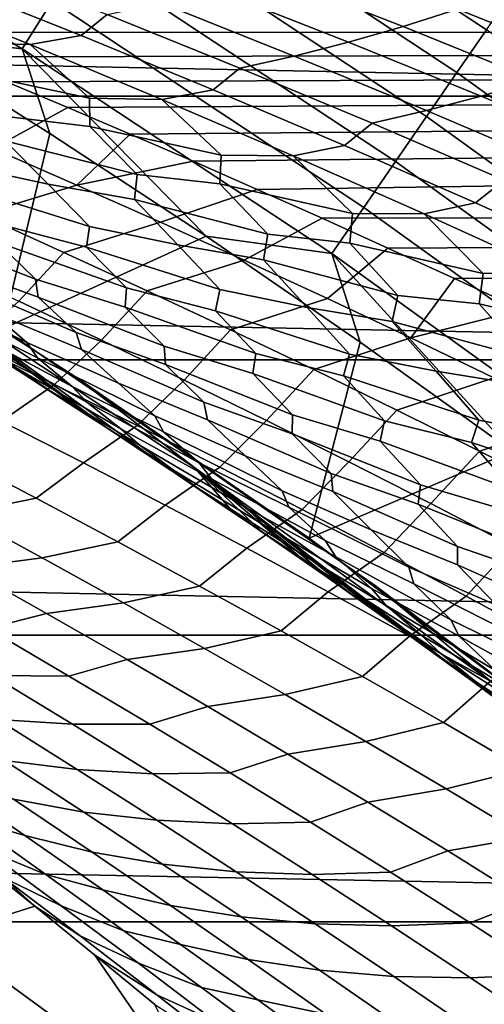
# Model space of a CAD drawing. Header units: metres. Extents: x -32 to 117, y -314 to 32.
# Tile 257 of 380: x 15.86 to 17.36, y 22.02 to 25.19. Entities that reach past the tile are written whole.
import ezdxf

# ---------------------------------------------------------------- set-up
doc = ezdxf.new("R2010")
doc.units = ezdxf.units.M
doc.layers.add('solid_24_501_064_XXX', color=7, linetype='CONTINUOUS')

msp = doc.modelspace()

# ---------------------------------------------------------------- linework, layer by layer
at = {"layer": 'solid_24_501_064_XXX'}
for points in [[(17.456184, 25.28965, -299.817505), (16.423717, 25.972031, -299.817505), (16.337152, 25.83514, -299.734619), (17.36418, 25.156359, -299.734619)], [(15.965775, 25.247852, -299.526428), (14.936197, 25.870253, -299.526428), (14.845765, 25.713619, -299.506622), (15.869108, 25.094988, -299.506622)], [(17.36418, 25.156359, -299.734619), (16.337152, 25.83514, -299.734619), (16.247597, 25.693518, -299.663696), (17.268993, 25.018456, -299.663696)], [(-20.835405, 24.942644, -303.5), (-19.827477, 25.751131, -303.5), (20.835405, 24.942644, -303.5)], [(-19.827477, 25.751131, -303.5), (19.827477, 25.751131, -303.5), (20.835405, 24.942644, -303.5)], [(15.869108, 25.094988, -299.506622), (14.845765, 25.713619, -299.506622), (15.448647, 25.143042, -299.5)], [(17.268993, 25.018456, -299.663696), (16.247597, 25.693518, -299.663696), (16.155521, 25.547913, -299.605194), (17.171129, 24.876677, -299.605194)], [(15.430481, 25.147818, 64.31208), (54.700001, 25.154947, 64.297501), (54.700001, 25.641653, 63.247471), (15.239722, 25.224438, 64.154327)], [(17.016354, 25.441778, 40.307442), (16.682144, 25.565781, 40.581116), (54.700001, 25.641653, 40.752529), (54.700001, 25.154947, 39.702496)], [(17.171129, 24.876677, -299.605194), (16.155521, 25.547913, -299.605194), (16.061415, 25.399094, -299.559326), (17.071106, 24.731768, -299.559326)], [(17.360468, 25.310768, 40.026485), (17.016354, 25.441778, 40.307442), (54.700001, 25.154947, 39.702496)], [(17.071106, 24.731768, -299.559326), (16.061415, 25.399094, -299.559326), (15.965775, 25.247852, -299.526428), (16.969454, 24.584499, -299.526428)], [(16.843288, 25.387596, 40.182743), (17.271269, 25.222399, 39.834126), (17.095566, 25.16646, 39.69582), (16.667885, 25.333424, 40.043358)], [(15.715921, 25.372654, 39.957909), (16.14362, 25.205214, 39.611332), (16.059958, 25.137663, 39.390335), (15.634863, 25.307226, 39.734085)], [(16.667885, 25.333424, 40.043358), (17.095566, 25.16646, 39.69582), (16.920101, 25.116184, 39.555058), (16.492722, 25.284946, 39.901596)], [(15.634863, 25.307226, 39.734085), (16.059958, 25.137663, 39.390335), (15.895659, 25.108295, 39.233196), (15.471061, 25.27981, 39.576111)], [(17.698368, 25.052034, 39.48708), (17.271269, 25.222399, 39.834126), (17.360468, 25.310768, 40.026485), (17.714874, 25.172129, 39.737705)], [(15.471061, 25.27981, 39.576111), (15.895659, 25.108295, 39.233196), (15.661026, 25.114161, 39.131561)], [(16.492722, 25.284946, 39.901596), (16.920101, 25.116184, 39.555058), (16.745007, 25.071606, 39.41193), (16.317924, 25.242199, 39.757549)], [(16.969454, 24.584499, -299.526428), (15.965775, 25.247852, -299.526428), (15.869108, 25.094988, -299.506622), (16.866713, 24.43565, -299.506622)], [(16.317924, 25.242199, 39.757549), (16.745007, 25.071606, 39.41193), (16.570404, 25.032759, 39.266552), (16.14362, 25.205214, 39.611332)], [(16.14362, 25.205214, 39.611332), (16.570404, 25.032759, 39.266552), (16.484095, 24.963154, 39.048428), (16.059958, 25.137663, 39.390335)], [(17.271269, 25.222399, 39.834126), (17.698368, 25.052034, 39.48708), (17.522331, 24.994364, 39.349911), (17.095566, 25.16646, 39.69582)], [(17.095566, 25.16646, 39.69582), (17.522331, 24.994364, 39.349911), (17.346537, 24.942322, 39.210205), (16.920101, 25.116184, 39.555058)], [(15.448647, 25.143042, -299.5), (14.793545, 24.826618, -299.5), (15.806831, 24.194082, -299.5), (15.958515, 24.822542, -299.5)], [(15.430481, 25.147818, 64.31208), (15.6235, 25.069256, 64.47126), (54.700001, 25.154947, 64.297501)], [(15.869108, 25.094988, -299.506622), (15.448647, 25.143042, -299.5), (15.958515, 24.822542, -299.5)], [(15.6235, 25.069256, 64.47126), (15.818888, 24.988625, 64.63205), (54.700001, 25.154947, 64.297501)], [(15.818888, 24.988625, 64.63205), (16.016756, 24.905785, 64.794601), (54.700001, 25.154947, 64.297501)], [(16.059958, 25.137663, 39.390335), (16.484095, 24.963154, 39.048428), (16.319269, 24.93187, 38.892181), (15.895659, 25.108295, 39.233196)], [(16.016756, 24.905785, 64.794601), (16.217213, 24.820601, 64.959084), (54.700001, 25.154947, 64.297501)], [(16.217213, 24.820601, 64.959084), (16.42037, 24.732925, 65.125641), (54.700001, 25.154947, 64.297501)], [(16.42037, 24.732925, 65.125641), (16.626337, 24.642607, 65.294434), (54.700001, 25.154947, 64.297501)], [(16.83522, 24.54949, 65.465607), (54.700001, 24.625265, 65.326523), (54.700001, 25.154947, 64.297501), (16.626337, 24.642607, 65.294434)], [(18.363043, 24.436771, -299.734619), (17.36418, 25.156359, -299.734619), (17.268993, 25.018456, -299.663696), (18.262381, 24.302814, -299.663696)], [(15.895659, 25.108295, 39.233196), (16.085978, 24.935894, 38.789673), (15.667446, 25.025579, 38.834888), (15.661026, 25.114161, 39.131561)], [(15.895659, 25.108295, 39.233196), (16.319269, 24.93187, 38.892181), (16.085978, 24.935894, 38.789673)], [(16.920101, 25.116184, 39.555058), (17.346537, 24.942322, 39.210205), (17.171112, 24.895941, 39.068062), (16.745007, 25.071606, 39.41193)], [(15.869108, 25.094988, -299.506622), (15.958515, 24.822542, -299.5), (16.461798, 24.491678, -299.5)], [(16.866713, 24.43565, -299.506622), (15.869108, 25.094988, -299.506622), (16.461798, 24.491678, -299.5)], [(16.745007, 25.071606, 39.41193), (17.171112, 24.895941, 39.068062), (16.99618, 24.855261, 38.92358), (16.570404, 25.032759, 39.266552)], [(16.085978, 24.935894, 38.789673), (16.087427, 24.845131, 38.497749), (15.818963, 24.877388, 38.421471), (15.667446, 25.025579, 38.834888)], [(16.570404, 25.032759, 39.266552), (16.99618, 24.855261, 38.92358), (16.907187, 24.783674, 38.708374), (16.484095, 24.963154, 39.048428)], [(18.262381, 24.302814, -299.663696), (17.268993, 25.018456, -299.663696), (17.171129, 24.876677, -299.605194), (18.158886, 24.165089, -299.605194)], [(15.505391, 24.88928, 64.848503), (15.775553, 24.773874, 65.069633), (16.016756, 24.905785, 64.794601), (15.818888, 24.988625, 64.63205)], [(17.522331, 24.994364, 39.349911), (17.948088, 24.817102, 39.005638), (17.771933, 24.763323, 38.86705), (17.346537, 24.942322, 39.210205)], [(-21.810736, 24.094435, -303.5), (-20.835405, 24.942644, -303.5), (21.810736, 24.094435, -303.5)], [(-20.835405, 24.942644, -303.5), (20.835405, 24.942644, -303.5), (21.810736, 24.094435, -303.5)], [(16.484095, 24.963154, 39.048428), (16.907187, 24.783674, 38.708374), (16.7418, 24.750502, 38.553078), (16.319269, 24.93187, 38.892181)], [(17.346537, 24.942322, 39.210205), (17.771933, 24.763323, 38.86705), (17.596148, 24.715174, 38.725945), (17.171112, 24.895941, 39.068062)], [(16.319269, 24.93187, 38.892181), (16.509825, 24.75268, 38.449764), (16.087427, 24.845131, 38.497749), (16.085978, 24.935894, 38.789673)], [(16.319269, 24.93187, 38.892181), (16.7418, 24.750502, 38.553078), (16.509825, 24.75268, 38.449764)], [(16.045349, 24.656345, 65.290024), (16.217213, 24.820601, 64.959084), (16.016756, 24.905785, 64.794601), (15.775553, 24.773874, 65.069633)], [(16.087427, 24.845131, 38.497749), (16.240135, 24.690216, 38.084454), (15.815125, 24.799208, 38.13258), (15.818963, 24.877388, 38.421471)], [(17.171112, 24.895941, 39.068062), (17.596148, 24.715174, 38.725945), (17.420856, 24.672689, 38.58242), (16.99618, 24.855261, 38.92358)], [(15.815125, 24.799208, 38.13258), (15.953228, 24.659613, 37.730175), (15.665092, 24.721073, 37.667965), (15.534121, 24.85078, 38.065151)], [(16.99618, 24.855261, 38.92358), (17.420856, 24.672689, 38.58242), (17.32914, 24.599195, 38.370167), (16.907187, 24.783674, 38.708374)], [(18.158886, 24.165089, -299.605194), (17.171129, 24.876677, -299.605194), (17.071106, 24.731768, -299.559326), (18.05311, 24.024326, -299.559326)], [(16.461798, 24.491678, -299.5), (15.958515, 24.822542, -299.5), (15.806831, 24.194082, -299.5)], [(16.045349, 24.656345, 65.290024), (16.42037, 24.732925, 65.125641), (16.217213, 24.820601, 64.959084)], [(16.509825, 24.75268, 38.449764), (16.506262, 24.659845, 38.162605), (16.240135, 24.690216, 38.084454), (16.087427, 24.845131, 38.497749)], [(16.240135, 24.690216, 38.084454), (16.231464, 24.610001, 37.800022), (15.953228, 24.659613, 37.730175), (15.815125, 24.799208, 38.13258)], [(16.907187, 24.783674, 38.708374), (17.32914, 24.599195, 38.370167), (17.163166, 24.564165, 38.215878), (16.7418, 24.750502, 38.553078)], [(16.045349, 24.656345, 65.290024), (15.775553, 24.773874, 65.069633), (15.465326, 24.68084, 65.310463), (15.734769, 24.561363, 65.529633)], [(16.7418, 24.750502, 38.553078), (16.932482, 24.564493, 38.111835), (16.506262, 24.659845, 38.162605), (16.509825, 24.75268, 38.449764)], [(16.7418, 24.750502, 38.553078), (17.163166, 24.564165, 38.215878), (16.932482, 24.564493, 38.111835)], [(15.953228, 24.659613, 37.730175), (16.085966, 24.523041, 37.33242), (15.660872, 24.656515, 37.379032), (15.665092, 24.721073, 37.667965)], [(16.045349, 24.656345, 65.290024), (16.314753, 24.536684, 65.509666), (16.626337, 24.642607, 65.294434), (16.42037, 24.732925, 65.125641)], [(18.05311, 24.024326, -299.559326), (17.071106, 24.731768, -299.559326), (16.969454, 24.584499, -299.526428), (17.94561, 23.881269, -299.526428)], [(16.506262, 24.659845, 38.162605), (16.660055, 24.498158, 37.749512), (16.231464, 24.610001, 37.800022), (16.240135, 24.690216, 38.084454)], [(15.048502, 24.672913, 20), (15.437318, 24.400328, 27.139278), (16.425798, 23.746157, 27.139278), (16.040911, 24.039534, 20)], [(16.793037, 23.520281, -299.5), (15.806831, 24.194082, -299.5), (15.048502, 24.672913, 20), (16.040911, 24.039534, 20)], [(16.085966, 24.523041, 37.33242), (16.076866, 24.456537, 37.047771), (15.787312, 24.532522, 36.986237), (15.660872, 24.656515, 37.379032)], [(16.314753, 24.536684, 65.509666), (16.045349, 24.656345, 65.290024), (15.734769, 24.561363, 65.529633), (16.003792, 24.439781, 65.748009)], [(16.231464, 24.610001, 37.800022), (16.371023, 24.463627, 37.397369), (16.085966, 24.523041, 37.33242), (15.953228, 24.659613, 37.730175)], [(16.932482, 24.564493, 38.111835), (16.923866, 24.4697, 37.829453), (16.660055, 24.498158, 37.749512), (16.506262, 24.659845, 38.162605)], [(17.420856, 24.672689, 38.58242), (17.844337, 24.485018, 38.24308), (17.749866, 24.409689, 38.033817), (17.32914, 24.599195, 38.370167)], [(16.314753, 24.536684, 65.509666), (16.583731, 24.414881, 65.728561), (16.83522, 24.54949, 65.465607), (16.626337, 24.642607, 65.294434)], [(16.83522, 24.54949, 65.465607), (17.04682, 24.453766, 65.638672), (54.700001, 24.625265, 65.326523)], [(17.04682, 24.453766, 65.638672), (17.261005, 24.355511, 65.81337), (54.700001, 24.625265, 65.326523)], [(17.261005, 24.355511, 65.81337), (17.477869, 24.254555, 65.989876), (54.700001, 24.625265, 65.326523)], [(16.660055, 24.498158, 37.749512), (16.646515, 24.41601, 37.469555), (16.371023, 24.463627, 37.397369), (16.231464, 24.610001, 37.800022)], [(17.32914, 24.599195, 38.370167), (17.749866, 24.409689, 38.033817), (17.583275, 24.372833, 37.880585), (17.163166, 24.564165, 38.215878)], [(15.788627, 24.472183, 36.693512), (15.912526, 24.353258, 36.303837), (15.510695, 24.508713, 36.332691), (15.496279, 24.564283, 36.634949)], [(15.858848, 24.283119, 66.127281), (16.003792, 24.439781, 65.748009), (15.734769, 24.561363, 65.529633), (15.592121, 24.407225, 65.911842)], [(17.94561, 23.881269, -299.526428), (16.969454, 24.584499, -299.526428), (16.866713, 24.43565, -299.506622), (17.836958, 23.736679, -299.506622)], [(17.163166, 24.564165, 38.215878), (17.353857, 24.371305, 37.775879), (16.923866, 24.4697, 37.829453), (16.932482, 24.564493, 38.111835)], [(17.163166, 24.564165, 38.215878), (17.583275, 24.372833, 37.880585), (17.353857, 24.371305, 37.775879)], [(16.076866, 24.456537, 37.047771), (16.205162, 24.325579, 36.654194), (15.788627, 24.472183, 36.693512), (15.787312, 24.532522, 36.986237)], [(16.583731, 24.414881, 65.728561), (16.314753, 24.536684, 65.509666), (16.003792, 24.439781, 65.748009), (16.272367, 24.316082, 65.965599)], [(16.852257, 24.290922, 65.946701), (17.04682, 24.453766, 65.638672), (16.83522, 24.54949, 65.465607), (16.583731, 24.414881, 65.728561)], [(15.912526, 24.353258, 36.303837), (15.921535, 24.295925, 36.006046), (15.630338, 24.402012, 35.947422), (15.510695, 24.508713, 36.332691)], [(16.371023, 24.463627, 37.397369), (16.505423, 24.320122, 36.99913), (16.076866, 24.456537, 37.047771), (16.085966, 24.523041, 37.33242)], [(16.923866, 24.4697, 37.829453), (17.078634, 24.301184, 37.416641), (16.646515, 24.41601, 37.469555), (16.660055, 24.498158, 37.749512)], [(16.205162, 24.325579, 36.654194), (16.201351, 24.263432, 36.365814), (15.912526, 24.353258, 36.303837), (15.788627, 24.472183, 36.693512)], [(16.461798, 24.491678, -299.5), (15.806831, 24.194082, -299.5), (16.793037, 23.520281, -299.5), (16.957956, 24.150797, -299.5)], [(16.866713, 24.43565, -299.506622), (16.461798, 24.491678, -299.5), (16.957956, 24.150797, -299.5)], [(17.353857, 24.371305, 37.775879), (17.340155, 24.274666, 37.498299), (17.078634, 24.301184, 37.416641), (16.923866, 24.4697, 37.829453)], [(16.12509, 24.156942, 66.341888), (16.272367, 24.316082, 65.965599), (16.003792, 24.439781, 65.748009), (15.858848, 24.283119, 66.127281)], [(16.505423, 24.320122, 36.99913), (16.491411, 24.251776, 36.718777), (16.205162, 24.325579, 36.654194), (16.076866, 24.456537, 37.047771)], [(16.646515, 24.41601, 37.469555), (16.787424, 24.262796, 37.06673), (16.505423, 24.320122, 36.99913), (16.371023, 24.463627, 37.397369)], [(17.1203, 24.164801, 66.164093), (17.261005, 24.355511, 65.81337), (17.04682, 24.453766, 65.638672), (16.852257, 24.290922, 65.946701)], [(16.866713, 24.43565, -299.506622), (16.957956, 24.150797, -299.5), (17.447268, 23.799698, -299.5)], [(17.836958, 23.736679, -299.506622), (16.866713, 24.43565, -299.506622), (17.447268, 23.799698, -299.5)], [(15.921535, 24.295925, 36.006046), (16.043276, 24.182093, 35.619518), (15.653236, 24.348806, 35.640026), (15.630338, 24.402012, 35.947422)], [(16.852257, 24.290922, 65.946701), (16.583731, 24.414881, 65.728561), (16.272367, 24.316082, 65.965599), (16.540466, 24.190256, 66.182388)], [(17.078634, 24.301184, 37.416641), (17.060194, 24.217213, 37.141171), (16.787424, 24.262796, 37.06673), (16.646515, 24.41601, 37.469555)], [(16.547178, 23.604731, 31.884344), (16.425798, 23.746157, 27.139278), (15.437318, 24.400328, 27.139278), (16.311449, 23.763428, 32.202492)], [(16.142403, 23.875067, 32.43095), (16.311449, 23.763428, 32.202492), (15.437318, 24.400328, 27.139278)], [(16.079163, 23.916374, 32.516457), (16.142403, 23.875067, 32.43095), (15.437318, 24.400328, 27.139278)], [(15.850494, 24.063679, 32.825672), (16.079163, 23.916374, 32.516457), (15.437318, 24.400328, 27.139278)], [(15.770456, 24.247654, 35.258595), (15.884321, 24.149939, 34.880939), (15.511341, 24.332788, 34.891884), (15.470547, 24.381395, 35.21022)], [(17.583275, 24.372833, 37.880585), (17.773861, 24.17309, 37.441902), (17.340155, 24.274666, 37.498299), (17.353857, 24.371305, 37.775879)], [(16.043276, 24.182093, 35.619518), (16.06045, 24.127291, 35.316715), (15.770456, 24.247654, 35.258595), (15.653236, 24.348806, 35.640026)], [(16.201351, 24.263432, 36.365814), (16.327169, 24.137421, 35.975166), (15.921535, 24.295925, 36.006046), (15.912526, 24.353258, 36.303837)], [(17.1203, 24.164801, 66.164093), (17.477869, 24.254555, 65.989876), (17.261005, 24.355511, 65.81337)], [(15.884321, 24.149939, 34.880939), (15.918873, 24.099905, 34.567463), (15.620327, 24.248543, 34.520489), (15.511341, 24.332788, 34.891884)], [(16.390823, 24.028683, 66.555672), (16.540466, 24.190256, 66.182388), (16.272367, 24.316082, 65.965599), (16.12509, 24.156942, 66.341888)], [(16.491411, 24.251776, 36.718777), (16.62146, 24.113775, 36.324497), (16.201351, 24.263432, 36.365814), (16.205162, 24.325579, 36.654194)], [(16.787424, 24.262796, 37.06673), (16.923376, 24.112289, 36.668087), (16.491411, 24.251776, 36.718777), (16.505423, 24.320122, 36.99913)], [(15.974147, 24.014271, 66.720184), (16.12509, 24.156942, 66.341888), (15.858848, 24.283119, 66.127281), (15.707535, 24.144205, 66.506233)], [(16.327169, 24.137421, 35.975166), (16.330751, 24.07843, 35.681831), (16.043276, 24.182093, 35.619518), (15.921535, 24.295925, 36.006046)], [(17.1203, 24.164801, 66.164093), (16.852257, 24.290922, 65.946701), (16.540466, 24.190256, 66.182388), (16.808058, 24.062294, 66.398384)], [(17.340155, 24.274666, 37.498299), (17.495787, 24.09927, 37.085838), (17.060194, 24.217213, 37.141171), (17.078634, 24.301184, 37.416641)], [(15.849814, 24.068626, 33.493027), (15.954168, 23.997152, 33.131615), (15.625609, 24.205454, 33.129585), (15.549661, 24.25074, 33.455601)], [(15.918873, 24.099905, 34.567463), (16.030594, 24.008062, 34.193951), (15.674151, 24.198986, 34.194523), (15.620327, 24.248543, 34.520489)], [(16.06045, 24.127291, 35.316715), (16.179873, 24.018866, 34.933804), (15.884321, 24.149939, 34.880939), (15.770456, 24.247654, 35.258595)], [(16.62146, 24.113775, 36.324497), (16.612497, 24.049921, 36.040462), (16.327169, 24.137421, 35.975166), (16.201351, 24.263432, 36.365814)], [(16.923376, 24.112289, 36.668087), (16.904427, 24.042206, 36.392033), (16.62146, 24.113775, 36.324497), (16.491411, 24.251776, 36.718777)], [(17.060194, 24.217213, 37.141171), (17.202345, 24.057096, 36.738255), (16.923376, 24.112289, 36.668087), (16.787424, 24.262796, 37.06673)], [(17.1203, 24.164801, 66.164093), (17.387833, 24.036503, 66.380722), (17.697502, 24.150715, 66.168381), (17.477869, 24.254555, 65.989876)], [(17.773861, 24.17309, 37.441902), (17.755039, 24.074717, 37.169128), (17.495787, 24.09927, 37.085838), (17.340155, 24.274666, 37.498299)], [(17.495787, 24.09927, 37.085838), (17.472418, 24.013584, 36.814865), (17.202345, 24.057096, 36.738255), (17.060194, 24.217213, 37.141171)], [(15.954168, 23.997152, 33.131615), (15.644101, 24.193911, 33.10461), (15.625609, 24.205454, 33.129585)], [(15.954168, 23.997152, 33.131615), (16.040781, 23.9396, 32.786201), (15.850494, 24.063679, 32.825672), (15.644101, 24.193911, 33.10461)], [(16.030594, 24.008062, 34.193951), (16.077717, 23.957315, 33.873135), (15.780853, 24.121002, 33.827896), (15.674151, 24.198986, 34.194523)], [(16.330751, 24.07843, 35.681831), (16.454485, 23.957382, 35.29414), (16.06045, 24.127291, 35.316715), (16.043276, 24.182093, 35.619518)], [(16.656015, 23.898333, 66.768623), (16.808058, 24.062294, 66.398384), (16.540466, 24.190256, 66.182388), (16.390823, 24.028683, 66.555672)], [(16.179873, 24.018866, 34.933804), (16.296213, 23.913631, 34.554394), (15.918873, 24.099905, 34.567463), (15.884321, 24.149939, 34.880939)], [(16.240206, 23.882257, 66.933266), (16.390823, 24.028683, 66.555672), (16.12509, 24.156942, 66.341888), (15.974147, 24.014271, 66.720184)], [(17.447268, 23.799698, -299.5), (16.957956, 24.150797, -299.5), (16.793037, 23.520281, -299.5)], [(17.387833, 24.036503, 66.380722), (17.1203, 24.164801, 66.164093), (16.808058, 24.062294, 66.398384), (17.075117, 23.932184, 66.613586)], [(15.802926, 23.897041, 67.086433), (15.974147, 24.014271, 66.720184), (15.707535, 24.144205, 66.506233), (15.538386, 24.029411, 66.874924)], [(16.077717, 23.957315, 33.873135), (16.18733, 23.87154, 33.504128), (15.849814, 24.068626, 33.493027), (15.780853, 24.121002, 33.827896)], [(16.454485, 23.957382, 35.29414), (16.465918, 23.901094, 34.995934), (16.179873, 24.018866, 34.933804), (16.06045, 24.127291, 35.316715)], [(16.612497, 24.049921, 36.040462), (16.740129, 23.916746, 35.648933), (16.330751, 24.07843, 35.681831), (16.327169, 24.137421, 35.975166)], [(-22.751431, 23.208225, -303.5), (-21.810736, 24.094435, -303.5), (22.751431, 23.208225, -303.5)], [(-21.810736, 24.094435, -303.5), (21.810736, 24.094435, -303.5), (22.751431, 23.208225, -303.5)], [(16.296213, 23.913631, 34.554394), (16.324512, 23.862289, 34.245777), (16.030594, 24.008062, 34.193951), (15.918873, 24.099905, 34.567463)], [(16.904427, 24.042206, 36.392033), (17.036119, 23.897087, 35.997139), (16.612497, 24.049921, 36.040462), (16.62146, 24.113775, 36.324497)], [(17.202345, 24.057096, 36.738255), (17.339743, 23.899519, 36.339291), (16.904427, 24.042206, 36.392033), (16.923376, 24.112289, 36.668087)], [(16.18733, 23.87154, 33.504128), (16.249048, 23.818258, 33.17477), (15.954168, 23.997152, 33.131615), (15.849814, 24.068626, 33.493027)], [(16.040781, 23.9396, 32.786201), (16.079163, 23.916374, 32.516457), (15.850494, 24.063679, 32.825672)], [(16.740129, 23.916746, 35.648933), (16.738264, 23.856207, 35.360062), (16.454485, 23.957382, 35.29414), (16.330751, 24.07843, 35.681831)], [(16.920643, 23.765882, 66.980743), (17.075117, 23.932184, 66.613586), (16.808058, 24.062294, 66.398384), (16.656015, 23.898333, 66.768623)], [(17.472418, 24.013584, 36.814865), (17.615704, 23.846502, 36.411942), (17.339743, 23.899519, 36.339291), (17.202345, 24.057096, 36.738255)], [(16.040911, 24.039534, 20), (16.425798, 23.746157, 27.139278), (17.386595, 23.051964, 27.139278), (17.006699, 23.366262, 20)], [(17.750784, 22.806131, -299.5), (16.793037, 23.520281, -299.5), (16.040911, 24.039534, 20), (17.006699, 23.366262, 20)], [(16.505682, 23.748154, 67.145462), (16.656015, 23.898333, 66.768623), (16.390823, 24.028683, 66.555672), (16.240206, 23.882257, 66.933266)], [(17.036119, 23.897087, 35.997139), (17.021986, 23.831635, 35.717464), (16.740129, 23.916746, 35.648933), (16.612497, 24.049921, 36.040462)], [(17.339743, 23.899519, 36.339291), (17.31583, 23.827801, 36.067547), (17.036119, 23.897087, 35.997139), (16.904427, 24.042206, 36.392033)], [(17.654823, 23.906021, 66.596596), (17.387833, 24.036503, 66.380722), (17.075117, 23.932184, 66.613586), (17.341614, 23.799919, 66.827972)], [(16.066881, 23.76263, 67.297035), (16.240206, 23.882257, 66.933266), (15.974147, 24.014271, 66.720184), (15.802926, 23.897041, 67.086433)], [(16.249048, 23.818258, 33.17477), (16.356518, 23.738777, 32.810688), (16.040781, 23.9396, 32.786201), (15.954168, 23.997152, 33.131615)], [(16.324512, 23.862289, 34.245777), (16.438858, 23.762749, 33.870274), (16.077717, 23.957315, 33.873135), (16.030594, 24.008062, 34.193951)], [(16.465918, 23.901094, 34.995934), (16.587437, 23.785307, 34.61166), (16.296213, 23.913631, 34.554394), (16.179873, 24.018866, 34.933804)], [(16.356518, 23.738777, 32.810688), (16.435247, 23.680662, 32.471249), (16.079163, 23.916374, 32.516457), (16.040781, 23.9396, 32.786201)], [(16.438858, 23.762749, 33.870274), (16.479271, 23.710936, 33.5546), (16.18733, 23.87154, 33.504128), (16.077717, 23.957315, 33.873135)], [(16.738264, 23.856207, 35.360062), (16.863882, 23.727859, 34.971317), (16.465918, 23.901094, 34.995934), (16.454485, 23.957382, 35.29414)], [(17.184675, 23.631323, 67.192024), (17.341614, 23.799919, 66.827972), (17.075117, 23.932184, 66.613586), (16.920643, 23.765882, 66.980743)], [(15.9141, 23.648367, 67.680687), (16.066881, 23.76263, 67.297035), (15.802926, 23.897041, 67.086433), (15.649786, 23.786629, 67.47049)], [(16.435247, 23.680662, 32.471249), (16.142403, 23.875067, 32.43095), (16.079163, 23.916374, 32.516457)], [(16.587437, 23.785307, 34.61166), (16.706139, 23.672461, 34.230621), (16.324512, 23.862289, 34.245777), (16.296213, 23.913631, 34.554394)], [(16.863882, 23.727859, 34.971317), (16.869562, 23.6702, 34.677715), (16.587437, 23.785307, 34.61166), (16.465918, 23.901094, 34.995934)], [(16.770548, 23.611954, 67.356773), (16.920643, 23.765882, 66.980743), (16.656015, 23.898333, 66.768623), (16.505682, 23.748154, 67.145462)], [(17.021986, 23.831635, 35.717464), (17.15132, 23.691216, 35.325165), (16.738264, 23.856207, 35.360062), (16.740129, 23.916746, 35.648933)], [(17.31583, 23.827801, 36.067547), (17.449057, 23.675493, 35.67215), (17.021986, 23.831635, 35.717464), (17.036119, 23.897087, 35.997139)], [(17.615704, 23.846502, 36.411942), (17.754433, 23.681786, 36.012764), (17.31583, 23.827801, 36.067547), (17.339743, 23.899519, 36.339291)], [(17.921244, 23.773344, 66.811691), (17.654823, 23.906021, 66.596596), (17.341614, 23.799919, 66.827972), (17.607517, 23.665487, 67.041565)], [(16.330227, 23.626171, 67.506721), (16.505682, 23.748154, 67.145462), (16.240206, 23.882257, 66.933266), (16.066881, 23.76263, 67.297035)], [(16.435247, 23.680662, 32.471249), (16.540634, 23.60763, 32.112431), (16.311449, 23.763428, 32.202492), (16.142403, 23.875067, 32.43095)], [(16.479271, 23.710936, 33.5546), (16.591682, 23.617262, 33.183342), (16.249048, 23.818258, 33.17477), (16.18733, 23.87154, 33.504128)], [(16.706139, 23.672461, 34.230621), (16.728178, 23.619928, 33.926861), (16.438858, 23.762749, 33.870274), (16.324512, 23.862289, 34.245777)], [(17.15132, 23.691216, 35.325165), (17.143993, 23.629236, 35.040768), (16.863882, 23.727859, 34.971317), (16.738264, 23.856207, 35.360062)], [(17.449057, 23.675493, 35.67215), (17.429733, 23.608547, 35.396851), (17.15132, 23.691216, 35.325165), (17.021986, 23.831635, 35.717464)], [(16.591682, 23.617262, 33.183342), (16.64616, 23.563208, 32.859478), (16.356518, 23.738777, 32.810688), (16.249048, 23.818258, 33.17477)], [(17.447268, 23.799698, -299.5), (16.793037, 23.520281, -299.5), (17.750784, 22.806131, -299.5), (17.929358, 23.438669, -299.5)], [(17.448088, 23.494644, 67.402466), (17.607517, 23.665487, 67.041565), (17.341614, 23.799919, 66.827972), (17.184675, 23.631323, 67.192024)], [(17.754433, 23.681786, 36.012764), (17.725538, 23.608538, 35.745354), (17.449057, 23.675493, 35.67215), (17.31583, 23.827801, 36.067547)], [(15.671105, 23.598928, 67.995445), (15.9141, 23.648367, 67.680687), (15.649786, 23.786629, 67.47049), (15.407971, 23.739462, 67.786575)], [(16.869562, 23.6702, 34.677715), (16.993067, 23.546967, 34.292202), (16.706139, 23.672461, 34.230621), (16.587437, 23.785307, 34.61166)], [(16.177761, 23.508055, 67.889923), (16.330227, 23.626171, 67.506721), (16.066881, 23.76263, 67.297035), (15.9141, 23.648367, 67.680687)], [(16.540634, 23.60763, 32.112431), (16.547178, 23.604731, 31.884344), (16.311449, 23.763428, 32.202492)], [(16.592934, 23.487654, 67.7155), (16.770548, 23.611954, 67.356773), (16.505682, 23.748154, 67.145462), (16.330227, 23.626171, 67.506721)], [(16.64616, 23.563208, 32.859478), (16.756628, 23.475605, 32.492859), (16.435247, 23.680662, 32.471249), (16.356518, 23.738777, 32.810688)], [(17.521921, 22.909666, 30.573683), (17.386595, 23.051964, 27.139278), (16.425798, 23.746157, 27.139278), (17.273621, 23.092821, 30.907776)], [(17.132877, 23.194756, 31.097015), (17.273621, 23.092821, 30.907776), (16.425798, 23.746157, 27.139278)], [(17.028296, 23.269629, 31.237513), (17.132877, 23.194756, 31.097015), (16.425798, 23.746157, 27.139278)], [(16.786175, 23.440174, 31.562576), (17.028296, 23.269629, 31.237513), (16.425798, 23.746157, 27.139278)], [(16.638477, 23.542307, 31.761316), (16.786175, 23.440174, 31.562576), (16.425798, 23.746157, 27.139278)], [(16.547178, 23.604731, 31.884344), (16.638477, 23.542307, 31.761316), (16.425798, 23.746157, 27.139278)], [(16.728178, 23.619928, 33.926861), (16.845032, 23.512587, 33.5495), (16.479271, 23.710936, 33.5546), (16.438858, 23.762749, 33.870274)], [(17.034779, 23.473644, 67.567207), (17.184675, 23.631323, 67.192024), (16.920643, 23.765882, 66.980743), (16.770548, 23.611954, 67.356773)], [(16.845032, 23.512587, 33.5495), (16.878736, 23.459839, 33.238945), (16.591682, 23.617262, 33.183342), (16.479271, 23.710936, 33.5546)], [(17.143993, 23.629236, 35.040768), (17.271385, 23.493509, 34.651093), (16.869562, 23.6702, 34.677715), (16.863882, 23.727859, 34.971317)], [(16.756628, 23.475605, 32.492859), (16.827482, 23.417072, 32.159355), (16.540634, 23.60763, 32.112431), (16.435247, 23.680662, 32.471249)], [(17.429733, 23.608547, 35.396851), (17.560659, 23.46081, 35.003895), (17.143993, 23.629236, 35.040768), (17.15132, 23.691216, 35.325165)], [(15.933564, 23.456369, 68.203323), (16.177761, 23.508055, 67.889923), (15.9141, 23.648367, 67.680687), (15.671105, 23.598928, 67.995445)], [(16.993067, 23.546967, 34.292202), (17.114014, 23.426409, 33.909664), (16.728178, 23.619928, 33.926861), (16.706139, 23.672461, 34.230621)], [(17.271385, 23.493509, 34.651093), (17.271299, 23.434593, 34.362095), (16.993067, 23.546967, 34.292202), (16.869562, 23.6702, 34.677715)], [(16.440744, 23.365683, 68.098198), (16.592934, 23.487654, 67.7155), (16.330227, 23.626171, 67.506721), (16.177761, 23.508055, 67.889923)], [(16.878736, 23.459839, 33.238945), (16.993828, 23.358156, 32.865574), (16.64616, 23.563208, 32.859478), (16.591682, 23.617262, 33.183342)], [(16.854979, 23.347069, 67.923355), (17.034779, 23.473644, 67.567207), (16.770548, 23.611954, 67.356773), (16.592934, 23.487654, 67.7155)], [(17.114014, 23.426409, 33.909664), (17.129789, 23.37281, 33.610748), (16.845032, 23.512587, 33.5495), (16.728178, 23.619928, 33.926861)], [(17.298347, 23.33322, 67.776741), (17.448088, 23.494644, 67.402466), (17.184675, 23.631323, 67.192024), (17.034779, 23.473644, 67.567207)], [(17.560659, 23.46081, 35.003895), (17.547855, 23.397501, 34.723988), (17.271385, 23.493509, 34.651093), (17.143993, 23.629236, 35.040768)], [(15.687346, 23.424658, 68.517265), (15.933564, 23.456369, 68.203323), (15.671105, 23.598928, 67.995445), (15.426003, 23.56949, 68.310516)], [(16.827482, 23.417072, 32.159355), (16.93609, 23.335676, 31.797693), (16.547178, 23.604731, 31.884344), (16.540634, 23.60763, 32.112431)], [(16.93609, 23.335676, 31.797693), (16.638477, 23.542307, 31.761316), (16.547178, 23.604731, 31.884344)], [(16.993828, 23.358156, 32.865574), (17.041071, 23.303467, 32.547173), (16.756628, 23.475605, 32.492859), (16.64616, 23.563208, 32.859478)], [(17.271299, 23.434593, 34.362095), (17.396679, 23.303825, 33.975464), (17.114014, 23.426409, 33.909664), (16.993067, 23.546967, 34.292202)], [(16.93609, 23.335676, 31.797693), (17.025963, 23.269924, 31.452799), (16.786175, 23.440174, 31.562576), (16.638477, 23.542307, 31.761316)], [(16.195322, 23.311779, 68.410194), (16.440744, 23.365683, 68.098198), (16.177761, 23.508055, 67.889923), (15.933564, 23.456369, 68.203323)], [(16.703022, 23.221243, 68.305496), (16.854979, 23.347069, 67.923355), (16.592934, 23.487654, 67.7155), (16.440744, 23.365683, 68.098198)], [(17.129789, 23.37281, 33.610748), (17.249033, 23.257566, 33.231655), (16.878736, 23.459839, 33.238945), (16.845032, 23.512587, 33.5495)], [(17.547855, 23.397501, 34.723988), (17.67691, 23.254314, 34.333496), (17.271299, 23.434593, 34.362095), (17.271385, 23.493509, 34.651093)], [(17.561226, 23.190666, 67.985374), (17.710852, 23.355835, 67.612053), (17.448088, 23.494644, 67.402466), (17.298347, 23.33322, 67.776741)], [(15.947966, 23.277821, 68.722969), (16.195322, 23.311779, 68.410194), (15.933564, 23.456369, 68.203323), (15.687346, 23.424658, 68.517265)], [(17.041071, 23.303467, 32.547173), (17.154415, 23.207626, 32.178158), (16.827482, 23.417072, 32.159355), (16.756628, 23.475605, 32.492859)], [(17.116335, 23.204409, 68.13028), (17.298347, 23.33322, 67.776741), (17.034779, 23.473644, 67.567207), (16.854979, 23.347069, 67.923355)], [(17.249033, 23.257566, 33.231655), (17.276031, 23.204012, 32.926212), (16.993828, 23.358156, 32.865574), (16.878736, 23.459839, 33.238945)], [(15.759473, 23.229111, 69.083397), (15.947966, 23.277821, 68.722969), (15.687346, 23.424658, 68.517265), (15.497952, 23.3799, 68.877197)], [(17.025963, 23.269924, 31.452799), (17.028296, 23.269629, 31.237513), (16.786175, 23.440174, 31.562576)], [(17.396679, 23.303825, 33.975464), (17.519754, 23.175465, 33.591549), (17.129789, 23.37281, 33.610748), (17.114014, 23.426409, 33.909664)], [(17.67691, 23.254314, 34.333496), (17.671053, 23.194256, 34.04911), (17.396679, 23.303825, 33.975464), (17.271299, 23.434593, 34.362095)], [(17.154415, 23.207626, 32.178158), (17.217409, 23.148827, 31.850546), (16.93609, 23.335676, 31.797693), (16.827482, 23.417072, 32.159355)], [(16.456354, 23.165148, 68.616066), (16.703022, 23.221243, 68.305496), (16.440744, 23.365683, 68.098198), (16.195322, 23.311779, 68.410194)], [(17.276031, 23.204012, 32.926212), (17.393681, 23.094213, 32.550854), (17.041071, 23.303467, 32.547173), (16.993828, 23.358156, 32.865574)], [(17.006699, 23.366262, 20), (17.386595, 23.051964, 27.139278), (18.31809, 22.318922, 27.139278), (17.944265, 22.654213, 20)], [(18.678093, 22.053082, -299.5), (17.750784, 22.806131, -299.5), (17.006699, 23.366262, 20), (17.944265, 22.654213, 20)], [(17.519754, 23.175465, 33.591549), (17.529263, 23.120922, 33.297478), (17.249033, 23.257566, 33.231655), (17.129789, 23.37281, 33.610748)], [(16.964573, 23.074728, 68.511818), (17.116335, 23.204409, 68.13028), (16.854979, 23.347069, 67.923355), (16.703022, 23.221243, 68.305496)], [(17.217409, 23.148827, 31.850546), (17.329109, 23.058941, 31.486181), (17.025963, 23.269924, 31.452799), (16.93609, 23.335676, 31.797693)], [(17.376978, 23.059664, 68.336273), (17.561226, 23.190666, 67.985374), (17.298347, 23.33322, 67.776741), (17.116335, 23.204409, 68.13028)], [(16.20784, 23.128969, 68.927628), (16.456354, 23.165148, 68.616066), (16.195322, 23.311779, 68.410194), (15.947966, 23.277821, 68.722969)], [(17.393681, 23.094213, 32.550854), (17.433697, 23.039026, 32.237888), (17.154415, 23.207626, 32.178158), (17.041071, 23.303467, 32.547173)], [(16.020208, 23.076294, 69.28849), (16.20784, 23.128969, 68.927628), (15.947966, 23.277821, 68.722969), (15.759473, 23.229111, 69.083397)], [(17.329109, 23.058941, 31.486181), (17.410372, 22.993372, 31.147726), (17.028296, 23.269629, 31.237513), (17.025963, 23.269924, 31.452799)], [(17.410372, 22.993372, 31.147726), (17.132877, 23.194756, 31.097015), (17.028296, 23.269629, 31.237513)], [(15.772843, 23.078087, 69.602821), (16.020208, 23.076294, 69.28849), (15.759473, 23.229111, 69.083397), (15.513136, 23.233204, 69.398514)], [(17.529263, 23.120922, 33.297478), (17.650774, 22.997677, 32.916779), (17.276031, 23.204012, 32.926212), (17.249033, 23.257566, 33.231655)], [(-23.656019, 22.285479, -303.5), (-22.751431, 23.208225, -303.5), (23.656019, 22.285479, -303.5)], [(-22.751431, 23.208225, -303.5), (22.751431, 23.208225, -303.5), (23.656019, 22.285479, -303.5)], [(16.716637, 23.016472, 68.820915), (16.964573, 23.074728, 68.511818), (16.703022, 23.221243, 68.305496), (16.456354, 23.165148, 68.616066)], [(17.225367, 22.926126, 68.717148), (17.376978, 23.059664, 68.336273), (17.116335, 23.204409, 68.13028), (16.964573, 23.074728, 68.511818)], [(17.433697, 23.039026, 32.237888), (17.549791, 22.934835, 31.86661), (17.217409, 23.148827, 31.850546), (17.154415, 23.207626, 32.178158)], [(17.650774, 22.997677, 32.916779), (17.671072, 22.943443, 32.616425), (17.393681, 23.094213, 32.550854), (17.276031, 23.204012, 32.926212)], [(17.410372, 22.993372, 31.147726), (17.520954, 22.909201, 30.787971), (17.273621, 23.092821, 30.907776), (17.132877, 23.194756, 31.097015)], [(16.466942, 22.978094, 69.131241), (16.716637, 23.016472, 68.820915), (16.456354, 23.165148, 68.616066), (16.20784, 23.128969, 68.927628)], [(17.549791, 22.934835, 31.86661), (17.604942, 22.875916, 31.544849), (17.329109, 23.058941, 31.486181), (17.217409, 23.148827, 31.850546)], [(16.280132, 22.921448, 69.492477), (16.466942, 22.978094, 69.131241), (16.20784, 23.128969, 68.927628), (16.020208, 23.076294, 69.28849)], [(15.790114, 22.93667, 70.124382), (16.031721, 22.920958, 69.805984), (15.772843, 23.078087, 69.602821), (15.53228, 23.096119, 69.92189)], [(16.031721, 22.920958, 69.805984), (16.280132, 22.921448, 69.492477), (16.020208, 23.076294, 69.28849), (15.772843, 23.078087, 69.602821)], [(16.976141, 22.86574, 69.024734), (17.225367, 22.926126, 68.717148), (16.964573, 23.074728, 68.511818), (16.716637, 23.016472, 68.820915)], [(17.520954, 22.909201, 30.787971), (17.521921, 22.909666, 30.573683), (17.273621, 23.092821, 30.907776)], [(17.485378, 22.775434, 68.921486), (17.636879, 22.912827, 68.541321), (17.376978, 23.059664, 68.336273), (17.225367, 22.926126, 68.717148)], [(17.604942, 22.875916, 31.544849), (17.719606, 22.777416, 31.177925), (17.410372, 22.993372, 31.147726), (17.329109, 23.058941, 31.486181)], [(16.725248, 22.825193, 69.333786), (16.976141, 22.86574, 69.024734), (16.716637, 23.016472, 68.820915), (16.466942, 22.978094, 69.131241)], [(16.539223, 22.764561, 69.695351), (16.725248, 22.825193, 69.333786), (16.466942, 22.978094, 69.131241), (16.280132, 22.921448, 69.492477)], [(15.812622, 22.804184, 70.648491), (16.047077, 22.775227, 70.325699), (15.790114, 22.93667, 70.124382), (15.556726, 22.967966, 70.447739)], [(16.047077, 22.775227, 70.325699), (16.289743, 22.761814, 70.007996), (16.031721, 22.920958, 69.805984), (15.790114, 22.93667, 70.124382)], [(16.289743, 22.761814, 70.007996), (16.539223, 22.764561, 69.695351), (16.280132, 22.921448, 69.492477), (16.031721, 22.920958, 69.805984)], [(17.234844, 22.712944, 69.227531), (17.485378, 22.775434, 68.921486), (17.225367, 22.926126, 68.717148), (16.976141, 22.86574, 69.024734)], [(16.982733, 22.670258, 69.535271), (17.234844, 22.712944, 69.227531), (16.976141, 22.86574, 69.024734), (16.725248, 22.825193, 69.333786)], [(15.841661, 22.679873, 71.175507), (16.067604, 22.638418, 70.848022), (15.812622, 22.804184, 70.648491), (15.587777, 22.847992, 70.97644)], [(16.797451, 22.605629, 69.897102), (16.982733, 22.670258, 69.535271), (16.725248, 22.825193, 69.333786), (16.539223, 22.764561, 69.695351)], [(15.693282, 22.616129, 72.058342), (15.878572, 22.562851, 71.705841), (15.626783, 22.735312, 71.5084), (15.440102, 22.792955, 71.859177)], [(16.067604, 22.638418, 70.848022), (16.303143, 22.611778, 70.525818), (16.047077, 22.775227, 70.325699), (15.812622, 22.804184, 70.648491)], [(16.303143, 22.611778, 70.525818), (16.546888, 22.600645, 70.208855), (16.289743, 22.761814, 70.007996), (16.047077, 22.775227, 70.325699)], [(16.546888, 22.600645, 70.208855), (16.797451, 22.605629, 69.897102), (16.539223, 22.764561, 69.695351), (16.289743, 22.761814, 70.007996)], [(17.49272, 22.558081, 69.429283), (17.744583, 22.622641, 69.124817), (17.485378, 22.775434, 68.921486), (17.234844, 22.712944, 69.227531)], [(15.878572, 22.562851, 71.705841), (16.094589, 22.509781, 71.373314), (15.841661, 22.679873, 71.175507), (15.626783, 22.735312, 71.5084)], [(15.74472, 22.519951, 72.592216), (15.94543, 22.437313, 72.256149), (15.693282, 22.616129, 72.058342), (15.493678, 22.701195, 72.39447)], [(17.23937, 22.513277, 69.73568), (17.49272, 22.558081, 69.429283), (17.234844, 22.712944, 69.227531), (16.982733, 22.670258, 69.535271)], [(16.094589, 22.509781, 71.373314), (16.321648, 22.470661, 71.046318), (16.067604, 22.638418, 70.848022), (15.841661, 22.679873, 71.175507)], [(17.054794, 22.444645, 70.097733), (17.23937, 22.513277, 69.73568), (16.982733, 22.670258, 69.535271), (16.797451, 22.605629, 69.897102)], [(16.321648, 22.470661, 71.046318), (16.558285, 22.446323, 70.724747), (16.303143, 22.611778, 70.525818), (16.067604, 22.638418, 70.848022)], [(15.808564, 22.427755, 73.130981), (15.994688, 22.336729, 72.788567), (15.74472, 22.519951, 72.592216), (15.560708, 22.612875, 72.933174)], [(15.94543, 22.437313, 72.256149), (16.129364, 22.388432, 71.901985), (15.878572, 22.562851, 71.705841), (15.693282, 22.616129, 72.058342)], [(16.558285, 22.446323, 70.724747), (16.803127, 22.437449, 70.408554), (16.546888, 22.600645, 70.208855), (16.303143, 22.611778, 70.525818)], [(16.803127, 22.437449, 70.408554), (17.054794, 22.444645, 70.097733), (16.797451, 22.605629, 69.897102), (16.546888, 22.600645, 70.208855)], [(16.129364, 22.388432, 71.901985), (16.346539, 22.337713, 71.569862), (16.094589, 22.509781, 71.373314), (15.878572, 22.562851, 71.705841)], [(17.495136, 22.354248, 69.935013), (17.749741, 22.401136, 69.629997), (17.49272, 22.558081, 69.429283), (17.23937, 22.513277, 69.73568)], [(15.994688, 22.336729, 72.788567), (16.196518, 22.256506, 72.452591), (15.94543, 22.437313, 72.256149), (15.74472, 22.519951, 72.592216)], [(16.346539, 22.337713, 71.569862), (16.574726, 22.300913, 71.243385), (16.321648, 22.470661, 71.046318), (16.094589, 22.509781, 71.373314)], [(17.311224, 22.281603, 70.297226), (17.495136, 22.354248, 69.935013), (17.23937, 22.513277, 69.73568), (17.054794, 22.444645, 70.097733)], [(15.910819, 22.335184, 73.417122), (15.717642, 22.489538, 73.150024), (15.612452, 22.241394, 77.737923)], [(15.808564, 22.427755, 73.130981), (15.717642, 22.489538, 73.150024), (15.910819, 22.335184, 73.417122)], [(16.574726, 22.300913, 71.243385), (16.812481, 22.278852, 70.92247), (16.558285, 22.446323, 70.724747), (16.321648, 22.470661, 71.046318)], [(16.196518, 22.256506, 72.452591), (16.379137, 22.212046, 72.096817), (16.129364, 22.388432, 71.901985), (15.94543, 22.437313, 72.256149)], [(16.812481, 22.278852, 70.92247), (17.058437, 22.272215, 70.607086), (16.803127, 22.437449, 70.408554), (16.558285, 22.446323, 70.724747)], [(17.058437, 22.272215, 70.607086), (17.311224, 22.281603, 70.297226), (17.054794, 22.444645, 70.097733), (16.803127, 22.437449, 70.408554)], [(15.808564, 22.427755, 73.130981), (15.910819, 22.335184, 73.417122), (16.056229, 22.240129, 73.325874)], [(16.056229, 22.240129, 73.325874), (16.243557, 22.151525, 72.983513), (15.994688, 22.336729, 72.788567), (15.808564, 22.427755, 73.130981)], [(16.379137, 22.212046, 72.096817), (16.597483, 22.163662, 71.765129), (16.346539, 22.337713, 71.569862), (16.129364, 22.388432, 71.901985)], [(17.566715, 22.116493, 70.495575), (17.750002, 22.193163, 70.133255), (17.495136, 22.354248, 69.935013), (17.311224, 22.281603, 70.297226)], [(16.103907, 22.178059, 73.684212), (15.910819, 22.335184, 73.417122), (15.612452, 22.241394, 77.737923), (16.514977, 21.579708, 77.737923)], [(16.302753, 22.050533, 73.519318), (16.056229, 22.240129, 73.325874), (15.910819, 22.335184, 73.417122), (16.103907, 22.178059, 73.684212)], [(16.243557, 22.151525, 72.983513), (16.44652, 22.073704, 72.647659), (16.196518, 22.256506, 72.452591), (15.994688, 22.336729, 72.788567)], [(16.597483, 22.163662, 71.765129), (16.826817, 22.129162, 71.439209), (16.574726, 22.300913, 71.243385), (16.346539, 22.337713, 71.569862)], [(-24.523338, 21.327351, -303.5), (-23.656019, 22.285479, -303.5), (24.523338, 21.327351, -303.5)], [(-23.656019, 22.285479, -303.5), (23.656019, 22.285479, -303.5), (24.523338, 21.327351, -303.5)], [(16.826817, 22.129162, 71.439209), (17.065704, 22.109364, 71.11898), (16.812481, 22.278852, 70.92247), (16.574726, 22.300913, 71.243385)], [(17.065704, 22.109364, 71.11898), (17.31279, 22.10494, 70.804436), (17.058437, 22.272215, 70.607086), (16.812481, 22.278852, 70.92247)], [(17.31279, 22.10494, 70.804436), (17.566715, 22.116493, 70.495575), (17.311224, 22.281603, 70.297226), (17.058437, 22.272215, 70.607086)], [(16.44652, 22.073704, 72.647659), (16.627863, 22.033693, 72.290344), (16.379137, 22.212046, 72.096817), (16.196518, 22.256506, 72.452591)], [(16.514977, 21.579708, 77.737923), (15.612452, 22.241394, 77.737923), (15.261273, 21.926758, 84.956604), (16.149538, 21.281015, 84.956604)], [(16.302753, 22.050533, 73.519318), (16.491301, 21.96434, 73.177032), (16.243557, 22.151525, 72.983513), (16.056229, 22.240129, 73.325874)], [(16.627863, 22.033693, 72.290344), (16.847395, 21.987627, 71.959114), (16.597483, 22.163662, 71.765129), (16.379137, 22.212046, 72.096817)], [(16.296181, 22.018717, 73.950165), (16.103907, 22.178059, 73.684212), (16.514977, 21.579708, 77.737923)], [(16.548115, 21.858965, 73.711296), (16.302753, 22.050533, 73.519318), (16.103907, 22.178059, 73.684212), (16.296181, 22.018717, 73.950165)], [(16.491301, 21.96434, 73.177032), (16.695412, 21.888906, 72.841331), (16.44652, 22.073704, 72.647659), (16.243557, 22.151525, 72.983513)], [(16.847395, 21.987627, 71.959114), (17.07789, 21.955408, 71.633781), (16.826817, 22.129162, 71.439209), (16.597483, 22.163662, 71.765129)], [(17.07789, 21.955408, 71.633781), (17.317926, 21.937849, 71.314278), (17.065704, 22.109364, 71.11898), (16.826817, 22.129162, 71.439209)], [(17.317926, 21.937849, 71.314278), (17.566162, 21.935617, 71.000603), (17.31279, 22.10494, 70.804436), (17.065704, 22.109364, 71.11898)], [(17.566162, 21.935617, 71.000603), (17.821241, 21.94931, 70.692772), (17.566715, 22.116493, 70.495575), (17.31279, 22.10494, 70.804436)], [(16.695412, 21.888906, 72.841331), (16.875517, 21.853369, 72.482529), (16.627863, 22.033693, 72.290344), (16.44652, 22.073704, 72.647659)], [(16.548115, 21.858965, 73.711296), (16.73789, 21.775167, 73.369118), (16.491301, 21.96434, 73.177032), (16.302753, 22.050533, 73.519318)], [(16.875517, 21.853369, 72.482529), (17.096251, 21.809605, 72.151802), (16.847395, 21.987627, 71.959114), (16.627863, 22.033693, 72.290344)]]:
    msp.add_3dface(points, dxfattribs=at)

doc.saveas('drawing.dxf')
